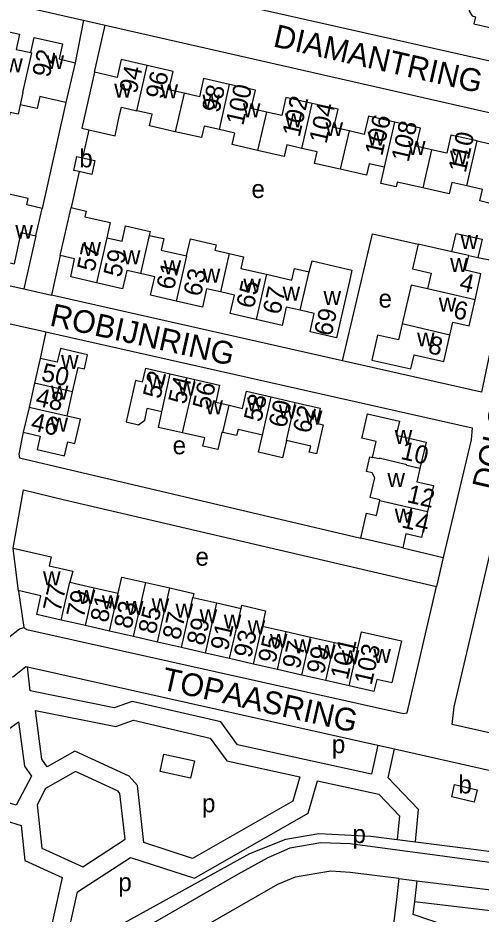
# Model space of a CAD drawing. Extents: x 159441 to 162086, y 388175 to 389787.
# Drawn here: x 160211 to 160312.9, y 388525.7 to 388723 of the extents above; entities that cross this region are included whole.
import ezdxf

# ---------------------------------------------------------------- set-up
doc = ezdxf.new("R2010")
doc.units = 0
for name, color, linetype in [('BLT_Basislijn', 7, 'Continuous'), ('BLT_Bebouwing', 7, 'Continuous'), ('BLT_Centroide', 7, 'Continuous'), ('BLT_Huisnummer', 7, 'Continuous'), ('BLT_Huisnummer_ tussenligend', 7, 'Continuous'), ('BLT_Onderverdeling_panden', 7, 'Continuous'), ('BLT_Straatnaam', 7, 'Continuous')]:
    doc.layers.add(name, color=color, linetype=linetype)

msp = doc.modelspace()

# ---------------------------------------------------------------- linework, layer by layer
at = {"layer": 'BLT_Basislijn'}
for p, q in [((160225.4, 388722.49), (160223.52, 388713.14)), ((160227.8, 388711.04), (160230.17, 388721.41)), ((160221.52, 388704.39), (160216.28, 388681.07)), ((160226.58, 388698.39), (160225.16, 388692.19)), ((160224.46, 388689.15), (160222.65, 388681.24)), ((160214.88, 388675.04), (160212.23, 388663.34)), ((160220.24, 388670.68), (160218.33, 388661.95)), ((160312.22, 388670.21), (160318.98, 388668.9)), ((160282.42, 388647.49), (160218.33, 388661.95)), ((160217.13, 388653.91), (160215.84, 388648.04)), ((160295.66, 388606.3), (160304.59, 388604.19)), ((160304.59, 388604.19), (160303.08, 388597.8)), ((160211.06, 388596.8), (160212.22, 388588.81)), ((160213.08, 388580.09), (160290.19, 388562.84)), ((160290.19, 388562.84), (160288.81, 388556.51)), ((160290.19, 388562.84), (160293.84, 388562.03)), ((160293.84, 388562.03), (160315.03, 388557.29)), ((160294.48, 388542.1), (160298.45, 388541.59)), ((160298.45, 388541.59), (160311.25, 388539.94)), ((160311.25, 388539.94), (160344.88, 388535.62)), ((160294.83, 388533.49), (160294.27, 388528.89)), ((160294.83, 388533.49), (160298.8, 388533.01)), ((160298.8, 388533.01), (160298.24, 388528.42)), ((160298.8, 388533.01), (160346.73, 388527.1)), ((160298.24, 388528.42), (160347.59, 388522.62))]:
    msp.add_line(p, q, dxfattribs=at)
for points in [[(160337.6, 388767.54), (160258.1, 388785.43), (160257.78, 388785.12), (160245.62, 388729.22), (160324.98, 388711.24)], [(160114.51, 388683.05), (160165.44, 388723.15), (160174.96, 388731.02), (160181.6, 388732.52), (160225.05, 388722.57), (160225.4, 388722.49)], [(160225.4, 388722.49), (160230.17, 388721.41)], [(160230.17, 388721.41), (160325.37, 388699.74), (160318.98, 388668.9)], [(160282.42, 388647.49), (160288.99, 388675.48), (160299.06, 388673.15)], [(160318.98, 388668.9), (160312.99, 388640.56), (160282.42, 388647.49)], [(160152.02, 388634.7), (160193.32, 388667.49), (160211.99, 388663.39), (160212.23, 388663.34)], [(160212.23, 388663.34), (160217.39, 388662.16), (160218.33, 388661.95)], [(160204.88, 388656.56), (160216.83, 388653.98), (160217.13, 388653.91)], [(160217.13, 388653.91), (160310.97, 388632.76), (160310.73, 388630.09), (160304.59, 388604.19)], [(160212.14, 388631.79), (160211.18, 388626.94), (160211.3, 388626.17), (160286.46, 388608.42)], [(160332.21, 388559.48), (160328.43, 388562.49), (160306.59, 388567.41), (160307.03, 388571.34), (160320.89, 388630.44), (160348.66, 388624.51)], [(160209.93, 388606.24), (160212.18, 388619.06), (160220.9, 388616.96), (160303.08, 388597.8)], [(160212.22, 388588.81), (160212.91, 388588.37), (160295.81, 388569.87), (160296.62, 388569.99), (160303.08, 388597.8)], [(160196.47, 388576.94), (160197.62, 388578.05), (160200.3, 388579.86), (160211.32, 388588.52), (160212.22, 388588.81)], [(160209.78, 388577.86), (160212.7, 388580.17), (160213.08, 388580.09)], [(160288.81, 388556.51), (160259.27, 388562.97), (160255.64, 388568), (160236.12, 388572.51), (160232.17, 388571.1), (160213.64, 388574.8), (160213.08, 388580.09)], [(160273.01, 388555.87), (160271.46, 388550.52), (160249.4, 388537.91), (160238.65, 388541.43), (160237.25, 388553.97), (160235.43, 388556.02), (160223.48, 388561.53), (160217.42, 388558.12), (160216.24, 388559.77), (160214.8, 388570.49), (160232.47, 388566.96), (160236.37, 388568.35), (160253.27, 388564.44), (160256.93, 388559.39), (160273.01, 388555.87)], [(160211.1, 388568.01), (160212.4, 388558.24), (160213.96, 388556.07), (160210.6, 388549.66), (160193.28, 388555.06), (160211.1, 388568.01)], [(160298.45, 388541.59), (160299.12, 388548.72), (160292.47, 388555.71), (160293.84, 388562.03)], [(160225.23, 388536.08), (160234.54, 388542.14), (160233.42, 388552.26), (160233, 388552.74), (160223.66, 388557.04), (160217.03, 388553.31), (160215.16, 388549.74), (160216.19, 388540.17), (160225.23, 388536.08)], [(160191.31, 388551.49), (160211.63, 388545.15), (160212.45, 388537.47), (160220.7, 388533.74), (160217.89, 388521.08), (160210.44, 388517.12), (160205.4, 388518.53), (160180.3, 388505.08), (160179.18, 388498.88), (160164.67, 388490.61), (160140.91, 388501.82), (160138.29, 388511.25), (160166.47, 388533.51), (160166.75, 388539.71), (160184.75, 388554.07), (160191.31, 388551.49)], [(160220.94, 388516.37), (160224.1, 388530.58), (160235.76, 388538.16), (160249.85, 388533.55), (160274.86, 388547.86), (160276.92, 388555.01), (160290.42, 388552.06), (160294.97, 388547.28), (160294.48, 388542.1)], [(160220.94, 388516.37), (160262.02, 388538.99), (160269.94, 388542.18), (160277.2, 388543.42), (160288.66, 388542.85), (160294.48, 388542.1)], [(160345.51, 388532.94), (160284.11, 388541.13), (160277.64, 388541.36), (160270.8, 388540.16), (160265.96, 388538.09), (160259.43, 388534.43), (160234.88, 388520.28), (160209.07, 388504.92), (160200.13, 388500), (160197.08, 388498.02), (160194.89, 388497.11), (160142.14, 388467.37)], [(160294.83, 388533.49), (160284.1, 388534.82), (160279.81, 388535.15), (160272.01, 388533.79), (160268.09, 388532.17), (160230.9, 388510.82), (160211.52, 388500), (160176.78, 388480.47)], [(160294.27, 388528.89), (160293.54, 388522.86), (160304.82, 388519.09), (160306.73, 388504.34), (160300.35, 388501.01), (160302.38, 388474.08)], [(160298.24, 388528.42), (160297.9, 388525.62), (160308.47, 388522.09), (160311.05, 388502.08), (160304.54, 388498.68), (160306.36, 388474.36)]]:
    msp.add_lwpolyline(points, dxfattribs=at)
msp.add_lwpolyline([(160243.11, 388560.87), (160249.81, 388559.39), (160248.95, 388555.59), (160242.24, 388557.05)], close=True, dxfattribs=at)
at = {"layer": 'BLT_Bebouwing'}
for p, q in [((160223.52, 388713.14), (160221.52, 388704.39)), ((160214.88, 388675.04), (160216.28, 388681.07)), ((160220.24, 388670.68), (160222.65, 388681.24)), ((160215.84, 388648.04), (160214.61, 388642.61)), ((160244.49, 388644.62), (160249.88, 388643.39)), ((160214.61, 388642.61), (160213.39, 388637.25)), ((160221.78, 388635.33), (160223, 388640.69)), ((160266.67, 388639.55), (160272, 388638.33)), ((160213.39, 388637.25), (160212.14, 388631.79)), ((160238.86, 388634.42), (160239.43, 388636.97)), ((160295.66, 388606.3), (160286.46, 388608.42)), ((160222.4, 388598.76), (160227.77, 388597.54)), ((160227.77, 388597.54), (160233.03, 388596.34)), ((160249.46, 388595.41), (160254.77, 388594.19)), ((160254.77, 388594.19), (160260.07, 388592.98)), ((160225.85, 388589.19), (160220.49, 388590.41)), ((160231.12, 388587.98), (160225.85, 388589.19)), ((160264.72, 388589.09), (160270.03, 388587.88)), ((160236.39, 388586.78), (160231.12, 388587.98)), ((160241.66, 388585.57), (160236.39, 388586.78)), ((160270.03, 388587.88), (160275.33, 388586.67)), ((160246.94, 388584.36), (160241.66, 388585.57)), ((160275.33, 388586.67), (160280.64, 388585.45)), ((160280.64, 388585.45), (160285.77, 388584.28)), ((160252.25, 388583.15), (160246.94, 388584.36)), ((160257.55, 388581.94), (160252.25, 388583.15)), ((160262.81, 388580.73), (160257.55, 388581.94)), ((160268.12, 388579.52), (160262.81, 388580.73)), ((160273.42, 388578.31), (160268.12, 388579.52)), ((160278.72, 388577.1), (160273.42, 388578.31)), ((160283.85, 388575.92), (160278.72, 388577.1))]:
    msp.add_line(p, q, dxfattribs=at)
for points in [[(160324.1, 388717.76), (160326.48, 388727.85), (160321.61, 388728.97), (160313.42, 388730.85), (160312.61, 388727.35), (160311.86, 388727.52), (160310.8, 388726.84), (160310.27, 388724.5), (160310.93, 388723.45), (160311.68, 388723.27), (160311.31, 388721.69), (160316.81, 388720.43), (160316.59, 388719.47), (160324.1, 388717.76)], [(160204.32, 388717.54), (160205.07, 388720.84), (160211.31, 388719.42), (160210.55, 388716.08), (160213.79, 388715.35)], [(160213.79, 388715.35), (160214.54, 388718.69), (160220.79, 388717.27), (160220.02, 388713.96), (160223.52, 388713.14)], [(160239.38, 388712.53), (160233.69, 388713.83), (160232.8, 388709.9)], [(160211.46, 388703.89), (160210.98, 388701.79), (160209.22, 388702.2), (160208.94, 388701.12), (160208.59, 388701.24), (160205.73, 388705.67), (160206.77, 388710.23), (160202.87, 388711.12)], [(160247.54, 388706.41), (160244.17, 388707.19), (160245.1, 388711.22), (160239.38, 388712.53)], [(160227.8, 388711.04), (160225, 388698.74), (160226.58, 388698.39)], [(160232.8, 388709.9), (160227.8, 388711.04)], [(160257.56, 388708.36), (160251.84, 388709.66), (160250.91, 388705.63), (160247.54, 388706.41)], [(160265.68, 388702.26), (160262.32, 388703.04), (160263.25, 388707.06), (160257.56, 388708.36)], [(160221.52, 388704.39), (160216.65, 388705.51), (160215.81, 388705.7), (160215.2, 388703.03), (160211.46, 388703.89)], [(160275.74, 388704.19), (160269.97, 388705.51), (160269.04, 388701.49), (160265.68, 388702.26)], [(160233.35, 388701.63), (160233.73, 388703.32), (160237.11, 388702.55)], [(160283.86, 388698.13), (160280.52, 388698.89), (160281.44, 388702.89), (160275.74, 388704.19)], [(160232.34, 388697.07), (160233.35, 388701.63)], [(160245.58, 388697.95), (160239.9, 388699.24), (160240.48, 388701.78), (160237.11, 388702.55)], [(160293.92, 388700.03), (160288.12, 388701.36), (160287.2, 388697.36), (160283.86, 388698.13)], [(160302, 388693.96), (160298.65, 388694.73), (160299.57, 388698.74), (160293.92, 388700.03)], [(160226.58, 388698.39), (160232.34, 388697.07)], [(160255.3, 388698.41), (160251.92, 388699.18), (160251.35, 388696.64), (160245.58, 388697.95)], [(160263.73, 388693.82), (160258.09, 388695.1), (160258.67, 388697.64), (160255.3, 388698.41)], [(160312.08, 388695.91), (160306.27, 388697.2), (160305.35, 388693.19), (160302, 388693.96)], [(160312.08, 388695.91), (160317.8, 388694.64), (160314.94, 388682.17), (160312.62, 388682.7), (160313.2, 388685.24), (160309.82, 388686.01)], [(160273.48, 388694.27), (160270.12, 388695.04), (160269.54, 388692.5), (160263.73, 388693.82)], [(160281.93, 388689.68), (160276.27, 388690.97), (160276.85, 388693.51), (160273.48, 388694.27)], [(160224.46, 388689.15), (160223.23, 388689.42), (160223.93, 388692.47), (160225.16, 388692.19)], [(160225.16, 388692.19), (160227.91, 388691.57), (160227.21, 388688.54), (160224.46, 388689.15)], [(160291.66, 388690.14), (160288.29, 388690.9), (160287.71, 388688.36), (160281.93, 388689.68)], [(160300.07, 388685.55), (160294.46, 388686.83), (160294.22, 388685.77), (160290.85, 388686.54), (160291.66, 388690.14)], [(160309.82, 388686.01), (160306.45, 388686.77), (160305.87, 388684.23), (160300.07, 388685.55)], [(160216.28, 388681.07), (160212.89, 388681.86), (160213.22, 388683.25), (160207.72, 388684.52), (160207.41, 388683.13)], [(160222.65, 388681.24), (160225.96, 388680.48), (160225.67, 388679.2), (160231.27, 388677.95), (160230.52, 388674.59)], [(160204.46, 388670.13), (160210.17, 388668.83), (160211.68, 388675.76), (160214.88, 388675.04)], [(160230.52, 388674.59), (160233.89, 388673.82), (160234.65, 388677.19), (160240.07, 388675.97), (160239.88, 388675.12)], [(160306.51, 388671.5), (160307.42, 388675.56), (160313.16, 388674.27), (160312.22, 388670.21)], [(160239.88, 388675.12), (160243.06, 388674.4), (160242.48, 388671.86), (160248.09, 388670.58)], [(160248.09, 388670.58), (160248.92, 388674.34), (160254.56, 388673.05), (160254.28, 388671.83), (160257.46, 388671.11)], [(160299.06, 388673.15), (160297.83, 388667.77), (160301.93, 388666.83), (160301.13, 388663.32)], [(160306.51, 388671.5), (160299.06, 388673.15)], [(160228.25, 388664.67), (160222.59, 388665.97), (160223.44, 388669.93), (160220.24, 388670.68)], [(160257.46, 388671.11), (160260.63, 388670.38), (160260.05, 388667.84), (160265.66, 388666.56)], [(160311.6, 388660.94), (160312.9, 388666.66), (160309.45, 388667.44), (160310.19, 388670.67)], [(160310.19, 388670.67), (160312.22, 388670.21)], [(160265.66, 388666.56), (160271.27, 388665.28), (160271.85, 388667.81), (160275.05, 388667.08)], [(160275.05, 388667.08), (160275.72, 388669.48), (160284.5, 388667.49), (160283.95, 388665.05), (160282.22, 388657.42), (160281.11, 388652.54), (160275.26, 388653.9), (160276.18, 388657.93), (160273.11, 388658.64)], [(160237.96, 388666.7), (160234.91, 388667.4), (160233.98, 388663.36), (160228.25, 388664.67)], [(160245.82, 388660.64), (160240.14, 388661.94), (160241.07, 388665.98), (160237.96, 388666.7)], [(160301.13, 388663.32), (160297.52, 388664.14), (160295.57, 388655.63)], [(160255.52, 388662.66), (160252.48, 388663.35), (160251.56, 388659.32), (160245.82, 388660.64)], [(160263.39, 388656.62), (160257.71, 388657.92), (160258.63, 388661.95), (160255.52, 388662.66)], [(160306.02, 388653.12), (160306.69, 388656.04), (160310.3, 388655.22), (160311.6, 388660.94)], [(160273.11, 388658.64), (160270.03, 388659.34), (160269.11, 388655.31), (160263.39, 388656.62)], [(160295.57, 388655.63), (160294.77, 388652.1), (160290.1, 388653.17), (160288.86, 388647.64), (160297.43, 388645.7), (160298.19, 388648.81), (160304.71, 388647.32), (160306.02, 388653.12)], [(160223, 388640.69), (160224.23, 388646.05), (160225.59, 388645.74), (160226.29, 388648.82), (160220.29, 388650.18), (160219.62, 388647.19), (160215.84, 388648.04)], [(160238.41, 388642.81), (160239.11, 388645.85), (160244.49, 388644.62)], [(160238.41, 388642.81), (160236.87, 388643.17), (160234.77, 388634.04), (160237.53, 388633.4), (160238.86, 388634.42)], [(160249.88, 388643.39), (160255.36, 388642.13), (160254.5, 388638.38), (160257.44, 388637.71)], [(160257.44, 388637.71), (160260.38, 388637.03), (160261.24, 388640.79), (160266.67, 388639.55)], [(160272, 388638.33), (160277.47, 388637.08), (160276.68, 388633.76), (160278.13, 388633.41), (160276.65, 388627.01), (160275.1, 388627.36), (160275.41, 388628.72), (160270.08, 388629.95)], [(160242.65, 388636.24), (160239.43, 388636.97)], [(160247.17, 388631.64), (160241.88, 388632.85), (160242.65, 388636.24)], [(160212.14, 388631.79), (160215.88, 388630.93), (160215.22, 388627.94), (160221.22, 388626.57), (160221.92, 388629.66), (160223.48, 388629.3), (160224.71, 388634.67), (160221.78, 388635.33)], [(160288.99, 388626.23), (160289.79, 388629.73), (160286.68, 388630.44), (160286.8, 388630.97), (160287.91, 388635.85), (160294.96, 388634.22), (160294.26, 388631.11), (160300.8, 388629.62), (160299.46, 388623.77)], [(160264.83, 388631.15), (160259.41, 388632.39), (160259.1, 388631.03), (160256.07, 388631.73)], [(160256.07, 388631.73), (160255.84, 388631.78), (160254.96, 388627.95), (160251.67, 388628.7), (160252.09, 388630.51), (160247.17, 388631.64)], [(160270.08, 388629.95), (160269.23, 388626.15), (160263.95, 388627.36), (160264.83, 388631.15)], [(160290.61, 388616.74), (160290.65, 388616.91), (160288.52, 388617.4), (160289.51, 388621.76), (160288.94, 388622.82), (160287.66, 388623.11), (160288.4, 388626.36), (160288.99, 388626.23)], [(160299.46, 388623.77), (160298.81, 388620.86), (160302.44, 388620.04), (160301.13, 388614.34)], [(160286.46, 388608.42), (160287.72, 388613.94), (160289.86, 388613.46), (160290.61, 388616.74)], [(160301.13, 388614.34), (160299.81, 388608.62), (160296.38, 388609.42), (160295.66, 388606.3)], [(160209.93, 388606.24), (160218.26, 388604.34), (160217.82, 388602.37), (160223.04, 388601.18), (160222.4, 388598.76)], [(160211.06, 388596.8), (160209.93, 388606.24)], [(160233.03, 388596.34), (160233.85, 388599.89), (160239.12, 388598.69)], [(160239.12, 388598.69), (160244.4, 388597.48)], [(160220.49, 388590.41), (160215.08, 388591.65), (160216.02, 388595.76), (160211.31, 388596.84), (160211.06, 388596.8)], [(160244.4, 388597.48), (160249.66, 388596.28), (160249.46, 388595.41)], [(160260.07, 388592.98), (160260.23, 388593.68), (160265.49, 388592.48), (160264.72, 388589.09)], [(160285.77, 388584.28), (160286.59, 388587.84), (160295.37, 388585.83), (160293.26, 388576.58), (160289.94, 388577.34), (160289.33, 388574.67), (160283.85, 388575.92)], [(160312.04, 388553.03), (160311.43, 388550.32), (160306.47, 388551.48), (160307.1, 388554.18), (160312.04, 388553.03)]]:
    msp.add_lwpolyline(points, dxfattribs=at)
at = {"layer": 'BLT_Onderverdeling_panden'}
for p, q in [((160237.11, 388702.55), (160239.38, 388712.53)), ((160255.3, 388698.41), (160257.56, 388708.36)), ((160247.54, 388706.41), (160245.58, 388697.95)), ((160273.48, 388694.27), (160275.74, 388704.19)), ((160265.68, 388702.26), (160263.73, 388693.82)), ((160291.66, 388690.14), (160293.92, 388700.03)), ((160283.86, 388698.13), (160281.93, 388689.68)), ((160309.82, 388686.01), (160312.08, 388695.91)), ((160302, 388693.96), (160300.07, 388685.55)), ((160230.52, 388674.59), (160228.25, 388664.67)), ((160239.88, 388675.12), (160237.96, 388666.7)), ((160248.09, 388670.58), (160245.82, 388660.64)), ((160257.46, 388671.11), (160255.52, 388662.66)), ((160310.19, 388670.67), (160306.51, 388671.5)), ((160265.66, 388666.56), (160263.39, 388656.62)), ((160273.11, 388658.64), (160275.05, 388667.08)), ((160311.6, 388660.94), (160301.13, 388663.32)), ((160306.02, 388653.12), (160295.57, 388655.63)), ((160242.65, 388636.24), (160244.49, 388644.62)), ((160223, 388640.69), (160214.61, 388642.61)), ((160264.83, 388631.15), (160266.67, 388639.55)), ((160270.08, 388629.95), (160272, 388638.33)), ((160221.78, 388635.33), (160213.39, 388637.25)), ((160256.07, 388631.73), (160257.44, 388637.71)), ((160299.46, 388623.77), (160296.56, 388624.43)), ((160290.61, 388616.74), (160301.13, 388614.34)), ((160220.49, 388590.41), (160222.4, 388598.76)), ((160236.39, 388586.78), (160239.12, 388598.69)), ((160225.85, 388589.19), (160227.77, 388597.54)), ((160241.66, 388585.57), (160244.4, 388597.48)), ((160231.12, 388587.98), (160233.03, 388596.34)), ((160246.94, 388584.36), (160249.46, 388595.41)), ((160252.25, 388583.15), (160254.77, 388594.19)), ((160257.55, 388581.94), (160260.07, 388592.98)), ((160262.81, 388580.73), (160264.72, 388589.09)), ((160268.12, 388579.52), (160270.03, 388587.88)), ((160273.42, 388578.31), (160275.33, 388586.67)), ((160278.72, 388577.1), (160280.64, 388585.45)), ((160283.85, 388575.92), (160285.77, 388584.28))]:
    msp.add_line(p, q, dxfattribs=at)
for points in [[(160213.79, 388715.35), (160213.93, 388715.32), (160211.93, 388706.59), (160212.03, 388706.56), (160211.46, 388703.89)], [(160247.17, 388631.64), (160249.88, 388643.39)], [(160296.56, 388624.43), (160296.6, 388624.59), (160290.49, 388626.04), (160290.47, 388625.97), (160290.45, 388625.9), (160288.99, 388626.23)]]:
    msp.add_lwpolyline(points, dxfattribs=at)

# ---------------------------------------------------------------- texts
at = {"layer": 'BLT_Centroide'}
for s, p in [('w', (160208.16, 388711.02)), ('w', (160217.25, 388711.72)), ('w', (160232.15, 388705.44)), ('w', (160242.33, 388705.27)), ('w', (160251.56, 388703.06)), ('w', (160260.48, 388701.12)), ('w', (160269.73, 388698.94)), ('w', (160278.67, 388696.97)), ('w', (160287.92, 388694.89)), ('w', (160296.83, 388692.83)), ('b', (160224.45, 388690.1)), ('w', (160306.08, 388690.73)), ('e', (160262.36, 388683.34)), ('w', (160210.38, 388674.36)), ('w', (160225.38, 388670.56)), ('w', (160308.4, 388672.13)), ('w', (160234.06, 388668.77)), ('w', (160306.11, 388667.03)), ('w', (160243.02, 388666.52)), ('w', (160251.64, 388664.72)), ('w', (160260.59, 388662.48)), ('w', (160269.22, 388660.77)), ('w', (160278.23, 388659.78)), ('e', (160290.34, 388659.21)), ('w', (160303.6, 388658.34)), ('w', (160298.82, 388650.66)), ('w', (160220.45, 388645.72)), ('w', (160239.62, 388641.33)), ('w', (160218.2, 388638.97)), ('w', (160246.23, 388639.81)), ('w', (160252.22, 388635.7)), ('w', (160261.38, 388636.34)), ('w', (160268.38, 388634.75)), ('w', (160274.11, 388633.44)), ('w', (160218.12, 388631.91)), ('w', (160293.91, 388629.18)), ('e', (160245, 388626.91)), ('w', (160292.3, 388619.71)), ('w', (160293.91, 388611.88)), ('e', (160250.03, 388602.38)), ('w', (160216.48, 388598.05)), ('w', (160224.12, 388593.98)), ('w', (160229.44, 388592.77)), ('w', (160240.39, 388592.14)), ('w', (160234.72, 388591.55)), ('w', (160245.66, 388590.92)), ('w', (160250.95, 388589.7)), ('w', (160256.27, 388588.5)), ('w', (160261.53, 388587.3)), ('w', (160266.42, 388584.3)), ('w', (160271.72, 388583.09)), ('w', (160277.03, 388581.88)), ('w', (160282.25, 388580.69)), ('w', (160289.2, 388580.97)), ('p', (160280.06, 388561.09)), ('b', (160307.92, 388552.25)), ('p', (160251.47, 388548.09)), ('p', (160284.6, 388541.32)), ('p', (160233.04, 388530.71))]:
    msp.add_text(s, height=4, dxfattribs=at).set_placement(p)
at = {"layer": 'BLT_Huisnummer'}
for s, rotation, p in [('92', 77.2517, (160217.9, 388709.72)), ('94', 77.2517, (160237.07, 388706.17)), ('98', 77.2517, (160255.27, 388701.95)), ('102', 77.2517, (160272.96, 388696.6)), ('106', 77.2517, (160291.14, 388692.45)), ('110', 77.2517, (160309.52, 388688.71)), ('57', 77.1231, (160227.77, 388666.95)), ('61', 77.1231, (160245.24, 388662.93)), ('4', 347.1877, (160307.95, 388663.06)), ('65', 77.1231, (160262.84, 388658.84)), ('69', 257.1231, (160277.39, 388659.46)), ('8', 347.1877, (160301.05, 388649.24)), ('50', 347.1491, (160215.88, 388643.17)), ('52', 77.0779, (160242.29, 388638.96)), ('56', 77.0779, (160253.21, 388636.52)), ('62', 77.0779, (160275.3, 388631.34)), ('46', 347.1491, (160213.58, 388632.28)), ('10', 347.1302, (160295.01, 388625.93)), ('14', 347.1302, (160295.22, 388610.85)), ('77', 77.1216, (160220.3, 388592.03)), ('81', 77.1216, (160230.67, 388589.67)), ('85', 77.1216, (160241.24, 388587.13)), ('89', 77.1216, (160251.92, 388584.61)), ('93', 77.1216, (160262.27, 388581.9)), ('97', 77.1216, (160272.95, 388579.47)), ('103', 77.1216, (160288.8, 388575.94))]:
    msp.add_text(s, height=4, rotation=rotation, dxfattribs=at).set_placement(p)
at = {"layer": 'BLT_Huisnummer_ tussenligend'}
for s, rotation, p in [('96', 77.2517, (160242.87, 388704.95)), ('100', 77.2517, (160260.55, 388699.16)), ('104', 77.2517, (160278.87, 388695.14)), ('108', 77.2517, (160296.96, 388691.11)), ('59', 77.1231, (160233.59, 388665.72)), ('63', 77.1231, (160251.19, 388661.49)), ('67', 77.1231, (160268.66, 388657.49)), ('6', 347.1877, (160306.59, 388656.99)), ('54', 77.0779, (160247.86, 388637.73)), ('48', 347.1491, (160214.63, 388637.72)), ('58', 77.0779, (160264.5, 388633.86)), ('60', 77.0779, (160269.95, 388632.54)), ('12', 347.1302, (160296.39, 388616.4)), ('79', 77.1216, (160225.43, 388590.68)), ('83', 77.1216, (160235.9, 388588.28)), ('87', 77.1216, (160246.58, 388585.86)), ('91', 77.1216, (160257.14, 388583.48)), ('95', 77.1216, (160267.61, 388580.74)), ('101', 77.1216, (160283.56, 388577.11)), ('99', 77.1216, (160278.29, 388578.33))]:
    msp.add_text(s, height=4, rotation=rotation, dxfattribs=at).set_placement(p)
at = {"layer": 'BLT_Straatnaam'}
for s, height, rotation, p in [('DIAMANTRING', 4.9999, 347.2567, (160266.94, 388716.76)), ('ROBIJNRING', 5, 347.5473, (160217.74, 388655.3)), ('DOLOMIET', 5, 77.1247, (160315.79, 388618.79)), ('TOPAASRING', 5, 347.3944, (160242.3, 388575.18))]:
    msp.add_text(s, height=height, rotation=rotation, dxfattribs=at).set_placement(p)

doc.saveas('drawing.dxf')
